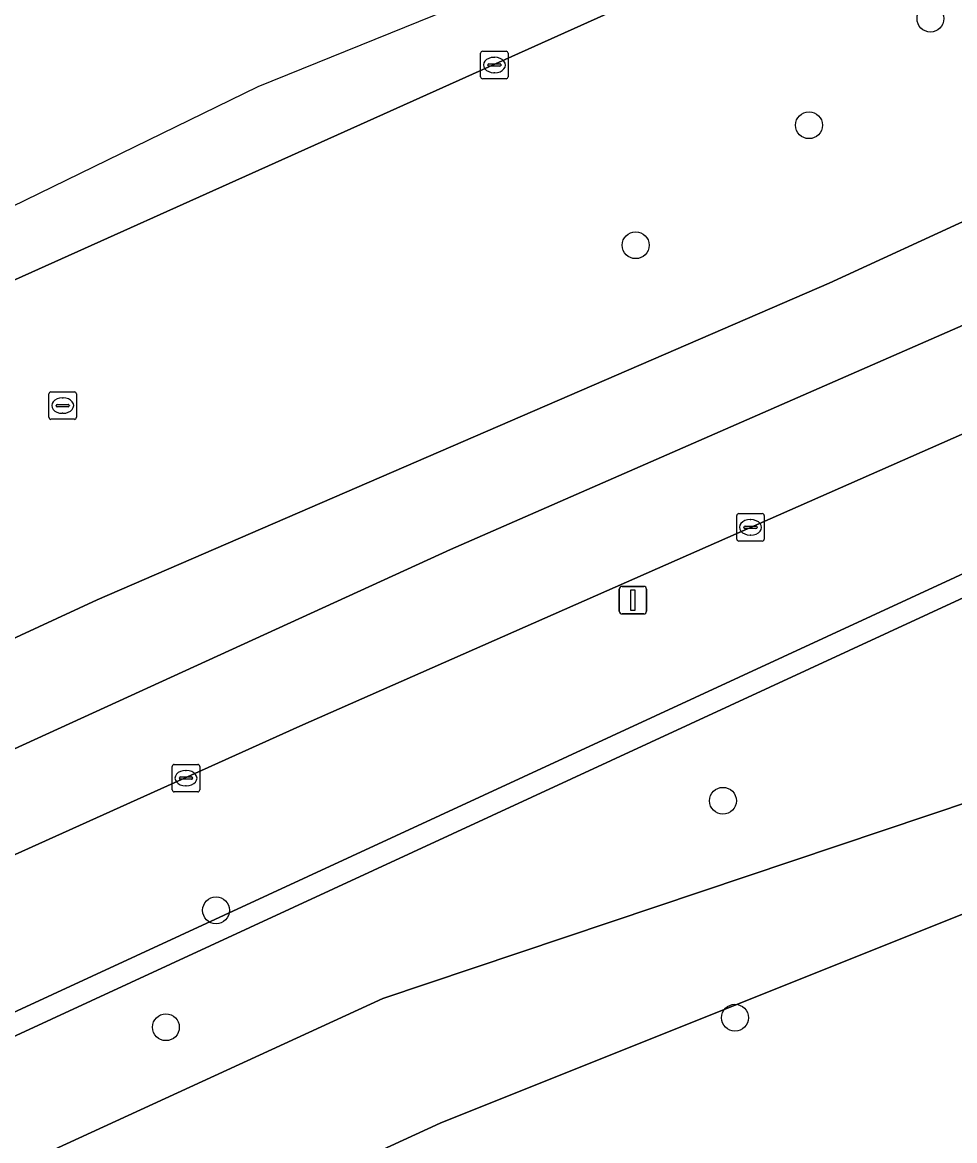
# Model space of a CAD drawing. Extents: x 162879 to 165540, y 384011 to 385181.
# Drawn here: x 164164.9 to 164198.85, y 384921.16 to 384961.9 of the extents above; entities that cross this region are included whole.
import ezdxf

# ---------------------------------------------------------------- set-up
doc = ezdxf.new("R2010")
doc.units = 0
for name, color, linetype in [('IMGEO_Berm_groen', 7, 'Continuous'), ('IMGEO_Boom', 7, 'Continuous'), ('IMGEO_Gemengd_bos', 7, 'Continuous'), ('IMGEO_Groenvoorziening', 7, 'Continuous'), ('IMGEO_Kolk', 7, 'Continuous'), ('IMGEO_Lichtmast', 7, 'Continuous'), ('IMGEO_Loofbos', 7, 'Continuous'), ('IMGEO_Muur', 7, 'Continuous'), ('IMGEO_Rijbaan_regionaal_gesloten', 7, 'Continuous'), ('IMGEO_Rioolput', 7, 'Continuous')]:
    doc.layers.add(name, color=color, linetype=linetype)

msp = doc.modelspace()

# ---------------------------------------------------------------- linework, layer by layer
at = {"layer": 'IMGEO_Berm_groen'}
for points in [[(164400.207, 385044.838), (164369.772, 385034.365), (164354.758, 385028.962), (164337.137, 385022.833), (164335.838, 385022.381), (164297.651, 385007.997), (164277.196, 385000), (164264.421, 384994.924), (164251.056, 384989.614), (164246.208, 384987.688), (164232.097, 384981.813), (164229.483, 384980.703), (164204.447, 384970.197), (164201.656, 384969.026), (164192.181, 384964.916), (164146.558, 384944.405)], [(164149.304, 384932.387), (164167.623, 384940.868), (164194.28, 384952.4), (164204.946, 384957.301), (164210.03, 384959.452), (164234.062, 384969.617), (164234.489, 384969.798), (164236.693, 384970.685), (164237.042, 384970.826), (164257.501, 384979.179), (164310.01, 385000), (164317.921, 385003.173), (164331.941, 385008.048), (164375.909, 385023.887), (164413.077, 385036.341)], [(164096.894, 384894.556), (164200.456, 384942.424), (164200.612, 384942.085), (164238.288, 384959.387), (164240.887, 384960.532), (164264.861, 384968.801), (164264.802, 384968.97), (164263.594, 384972.416), (164248.803, 384967.86), (164239.799, 384964.082), (164239.476, 384963.948), (164237.273, 384963.037), (164236.853, 384962.86), (164213.333, 384952.939), (164201.359, 384947.888), (164175.004, 384936.259), (164153.885, 384926.74)]]:
    msp.add_lwpolyline(points, dxfattribs=at)
at = {"layer": 'IMGEO_Boom'}
for centre in [(164197.971, 384962.037), (164193.549, 384958.153), (164187.234, 384953.782), (164190.414, 384933.544), (164171.952, 384929.554), (164170.125, 384925.296), (164190.852, 384925.641)]:
    msp.add_circle(centre, 0.489, dxfattribs=at)
at = {"layer": 'IMGEO_Gemengd_bos'}
msp.add_lwpolyline([(164148.774, 384907.293), (164160.224, 384912.666), (164180.11, 384921.795), (164220.713, 384938.046), (164217.533, 384937.932), (164206.188, 384935.799), (164178.024, 384926.339), (164158.119, 384917.201), (164147.918, 384912.415)], close=True, dxfattribs=at)
at = {"layer": 'IMGEO_Groenvoorziening'}
msp.add_lwpolyline([(164200.857, 384921.082), (164207.473, 384924.157), (164211.642, 384926.257), (164216.659, 384928.982), (164220.326, 384931.323), (164220.693, 384930.733), (164221.533, 384931.274), (164221.166, 384931.865), (164226.225, 384935.368), (164231.57, 384939.353), (164239.106, 384945.889), (164239.25, 384946.014), (164239.848, 384946.678), (164239.149, 384948.336), (164226.407, 384938.25), (164220.713, 384938.046), (164180.11, 384921.795), (164160.224, 384912.666)], dxfattribs=at)
at = {"layer": 'IMGEO_Kolk'}
for p, q in [((164181.664, 384960.846), (164182.516, 384960.846)), ((164181.589, 384959.92), (164181.589, 384960.772)), ((164181.891, 384960.389), (164182.289, 384960.389)), ((164182.077, 384960.626), (164182.102, 384960.626)), ((164182.59, 384960.772), (164182.59, 384959.92)), ((164181.848, 384960.34), (164181.848, 384960.352)), ((164182.286, 384960.303), (164181.888, 384960.303)), ((164182.1, 384960.066), (164182.075, 384960.066)), ((164182.332, 384960.352), (164182.332, 384960.34)), ((164182.516, 384959.846), (164181.664, 384959.846)), ((164190.917, 384943.079), (164190.917, 384943.931)), ((164190.992, 384944.005), (164191.844, 384944.005)), ((164191.405, 384943.785), (164191.43, 384943.785)), ((164191.918, 384943.931), (164191.918, 384943.079)), ((164191.176, 384943.499), (164191.176, 384943.511)), ((164191.614, 384943.462), (164191.216, 384943.462)), ((164191.219, 384943.548), (164191.617, 384943.548)), ((164191.66, 384943.511), (164191.66, 384943.499)), ((164191.844, 384943.005), (164190.992, 384943.005)), ((164191.428, 384943.225), (164191.403, 384943.225)), ((164170.357, 384933.943), (164170.357, 384934.795)), ((164170.432, 384934.869), (164171.284, 384934.869)), ((164171.358, 384934.795), (164171.358, 384933.943)), ((164170.616, 384934.363), (164170.616, 384934.375)), ((164171.054, 384934.326), (164170.656, 384934.326)), ((164170.659, 384934.412), (164171.057, 384934.412)), ((164170.845, 384934.649), (164170.87, 384934.649)), ((164171.1, 384934.375), (164171.1, 384934.363)), ((164170.868, 384934.089), (164170.843, 384934.089)), ((164171.284, 384933.869), (164170.432, 384933.869))]:
    msp.add_line(p, q, dxfattribs=at)
for points in [[(164181.664, 384960.846), (164182.516, 384960.846)], [(164181.589, 384959.92), (164181.589, 384960.772)], [(164182.59, 384960.772), (164182.59, 384959.92)], [(164182.516, 384959.846), (164181.664, 384959.846)], [(164190.917, 384943.079), (164190.917, 384943.931)], [(164190.992, 384944.005), (164191.844, 384944.005)], [(164191.918, 384943.931), (164191.918, 384943.079)], [(164191.844, 384943.005), (164190.992, 384943.005)], [(164170.357, 384933.943), (164170.357, 384934.795)], [(164170.432, 384934.869), (164171.284, 384934.869)], [(164171.358, 384934.795), (164171.358, 384933.943)], [(164171.284, 384933.869), (164170.432, 384933.869)]]:
    msp.add_lwpolyline(points, dxfattribs=at)
for centre, radius, start, end in [((164181.666, 384960.77), 0.0765, 91.552, 178.448), ((164181.666, 384960.77), 0.0765, 91.552, 178.448), ((164182.514, 384960.77), 0.0765, 1.552, 88.448), ((164182.514, 384960.77), 0.0765, 1.552, 88.448), ((164181.888, 384960.349), 0.0403, 85.8775, 175.7526), ((164182.293, 384960.351), 0.0386, 1.7309, 96.639), ((164181.885, 384960.339), 0.0366, 178.938, 274.7102), ((164182.289, 384960.346), 0.043, 264.8664, 352.4533), ((164181.666, 384959.922), 0.0765, 181.552, 268.448), ((164181.666, 384959.922), 0.0765, 181.552, 268.448), ((164182.514, 384959.922), 0.0765, 271.552, 358.448), ((164182.514, 384959.922), 0.0765, 271.552, 358.448), ((164190.994, 384943.929), 0.0765, 91.552, 178.448), ((164190.994, 384943.929), 0.0765, 91.552, 178.448), ((164191.842, 384943.929), 0.0765, 1.552, 88.448), ((164191.842, 384943.929), 0.0765, 1.552, 88.448), ((164191.216, 384943.508), 0.0403, 85.8775, 175.7526), ((164191.213, 384943.498), 0.0366, 178.938, 274.7102), ((164191.617, 384943.505), 0.043, 264.8664, 352.4533), ((164191.621, 384943.51), 0.0386, 1.7309, 96.639), ((164190.994, 384943.081), 0.0765, 181.552, 268.448), ((164190.994, 384943.081), 0.0765, 181.552, 268.448), ((164191.842, 384943.081), 0.0765, 271.552, 358.448), ((164191.842, 384943.081), 0.0765, 271.552, 358.448), ((164170.434, 384934.793), 0.0765, 91.552, 178.448), ((164170.434, 384934.793), 0.0765, 91.552, 178.448), ((164171.282, 384934.793), 0.0765, 1.552, 88.448), ((164171.282, 384934.793), 0.0765, 1.552, 88.448), ((164170.656, 384934.372), 0.0403, 85.8775, 175.7526), ((164170.653, 384934.362), 0.0366, 178.938, 274.7102), ((164171.057, 384934.369), 0.043, 264.8664, 352.4533), ((164171.061, 384934.374), 0.0386, 1.7309, 96.639), ((164170.434, 384933.945), 0.0765, 181.552, 268.448), ((164170.434, 384933.945), 0.0765, 181.552, 268.448), ((164171.282, 384933.945), 0.0765, 271.552, 358.448), ((164171.282, 384933.945), 0.0765, 271.552, 358.448)]:
    msp.add_arc(centre, radius, start, end, dxfattribs=at)
for centre, major_axis, ratio, start_param, end_param in [((164182.076, 384960.346), (-0.387, 0.002), 0.722429, 4.712389, 7.853982), ((164182.101, 384960.346), (-0.39, 0.002), 0.717154, 1.570796, 4.712389), ((164191.404, 384943.505), (-0.387, 0.002), 0.722429, 4.712389, 7.853982), ((164191.429, 384943.505), (-0.39, 0.002), 0.717154, 1.570796, 4.712389), ((164170.844, 384934.369), (-0.387, 0.002), 0.722429, 4.712389, 7.853982), ((164170.869, 384934.369), (-0.39, 0.002), 0.717154, 1.570796, 4.712389)]:
    msp.add_ellipse(centre, major_axis=major_axis, ratio=ratio, start_param=start_param, end_param=end_param, dxfattribs=at)
at = {"layer": 'IMGEO_Lichtmast'}
for p, q in [((164186.64, 384940.452), (164186.64, 384941.252)), ((164186.64, 384941.252), (164186.64, 384940.452)), ((164186.74, 384941.352), (164187.53, 384941.352)), ((164187.53, 384941.352), (164186.74, 384941.352)), ((164187.63, 384941.252), (164187.63, 384940.452)), ((164187.63, 384940.452), (164187.63, 384941.252)), ((164187.53, 384940.352), (164186.74, 384940.352)), ((164186.74, 384940.352), (164187.53, 384940.352))]:
    msp.add_line(p, q, dxfattribs=at)
msp.add_lwpolyline([(164187.06, 384941.227), (164187.21, 384941.227), (164187.21, 384940.477), (164187.06, 384940.477), (164187.06, 384941.227)], dxfattribs=at)
for centre, start, end in [((164186.74, 384941.252), 90, 180), ((164186.74, 384941.252), 90, 180), ((164187.53, 384941.252), 0, 90), ((164187.53, 384941.252), 360, 90), ((164186.74, 384940.452), 180, 270), ((164186.74, 384940.452), 180, 270), ((164187.53, 384940.452), 270, 0), ((164187.53, 384940.452), 270, 0)]:
    msp.add_arc(centre, 0.1, start, end, dxfattribs=at)
at = {"layer": 'IMGEO_Loofbos'}
msp.add_lwpolyline([(164226.407, 384938.25), (164239.149, 384948.336), (164237.018, 384953.398), (164200.795, 384941.688), (164147.169, 384916.901), (164147.918, 384912.415), (164158.119, 384917.201), (164178.024, 384926.339), (164206.188, 384935.799), (164217.533, 384937.932), (164220.713, 384938.046)], close=True, dxfattribs=at)
at = {"layer": 'IMGEO_Muur'}
msp.add_lwpolyline([(164147.169, 384916.901), (164200.795, 384941.688), (164200.612, 384942.085), (164200.456, 384942.424), (164096.894, 384894.556)], dxfattribs=at)
at = {"layer": 'IMGEO_Rijbaan_regionaal_gesloten'}
msp.add_lwpolyline([(163834.886, 384781.879), (163835.792, 384780.313), (163853.532, 384790.429), (163965.351, 384851.941), (163979.889, 384859.859), (163992.463, 384866.708), (164000, 384871.062), (164028.426, 384886.323), (164076.715, 384911.005), (164118.056, 384931.016), (164146.558, 384944.405), (164192.181, 384964.916), (164201.656, 384969.026), (164204.447, 384970.197), (164203.632, 384971.767), (164196.428, 384968.85), (164173.473, 384959.556), (164139.093, 384942.782), (164031.014, 384890.049)], close=True, dxfattribs=at)
for points in [[(163831.875, 384759.566), (163922.856, 384810.618), (163989.543, 384847.584), (164018.488, 384863.379), (164049.693, 384879.822), (164089.819, 384900.11), (164135.969, 384922.347), (164180.496, 384942.699), (164211.617, 384956.322), (164210.03, 384959.452), (164204.946, 384957.301), (164194.28, 384952.4), (164167.623, 384940.868), (164149.304, 384932.387), (164139.838, 384928.005), (164106.58, 384912.17), (164067.558, 384892.574), (164052.195, 384885.028), (164036.883, 384877.143), (164034.372, 384875.786), (164000, 384857.205), (163986.202, 384849.544), (163871.528, 384785.88)], [(163852.299, 384766.881), (163989.862, 384843.563), (164000, 384849.214), (164050.321, 384876.053), (164099.056, 384900.61), (164120.666, 384911.245), (164144.651, 384922.332), (164153.885, 384926.74), (164175.004, 384936.259), (164201.359, 384947.888), (164213.333, 384952.939), (164211.617, 384956.322), (164180.496, 384942.699), (164135.969, 384922.347), (164089.819, 384900.11), (164049.693, 384879.822), (164018.488, 384863.379), (163989.543, 384847.584), (163922.856, 384810.618), (163831.875, 384759.566)]]:
    msp.add_lwpolyline(points, dxfattribs=at)
at = {"layer": 'IMGEO_Rioolput'}
for p, q in [((164165.866, 384947.513), (164165.866, 384948.365)), ((164165.941, 384948.439), (164166.793, 384948.439)), ((164166.354, 384948.219), (164166.379, 384948.219)), ((164166.867, 384948.365), (164166.867, 384947.513)), ((164166.125, 384947.933), (164166.125, 384947.945)), ((164166.563, 384947.896), (164166.165, 384947.896)), ((164166.168, 384947.982), (164166.566, 384947.982)), ((164166.609, 384947.945), (164166.609, 384947.933)), ((164166.793, 384947.439), (164165.941, 384947.439)), ((164166.377, 384947.659), (164166.352, 384947.659))]:
    msp.add_line(p, q, dxfattribs=at)
for points in [[(164165.866, 384947.513), (164165.866, 384948.365)], [(164165.941, 384948.439), (164166.793, 384948.439)], [(164166.867, 384948.365), (164166.867, 384947.513)], [(164166.793, 384947.439), (164165.941, 384947.439)]]:
    msp.add_lwpolyline(points, dxfattribs=at)
for centre, radius, start, end in [((164165.943, 384948.363), 0.0765, 91.552, 178.448), ((164165.943, 384948.363), 0.0765, 91.552, 178.448), ((164166.791, 384948.363), 0.0765, 1.552, 88.448), ((164166.791, 384948.363), 0.0765, 1.552, 88.448), ((164166.165, 384947.942), 0.0403, 85.8775, 175.7526), ((164166.162, 384947.932), 0.0366, 178.938, 274.7102), ((164166.566, 384947.939), 0.043, 264.8664, 352.4533), ((164166.57, 384947.944), 0.0386, 1.7309, 96.639), ((164165.943, 384947.515), 0.0765, 181.552, 268.448), ((164165.943, 384947.515), 0.0765, 181.552, 268.448), ((164166.791, 384947.515), 0.0765, 271.552, 358.448), ((164166.791, 384947.515), 0.0765, 271.552, 358.448)]:
    msp.add_arc(centre, radius, start, end, dxfattribs=at)
for centre, major_axis, ratio, start_param, end_param in [((164166.353, 384947.939), (-0.387, 0.002), 0.722429, 4.712389, 7.853982), ((164166.378, 384947.939), (-0.39, 0.002), 0.717154, 1.570796, 4.712389)]:
    msp.add_ellipse(centre, major_axis=major_axis, ratio=ratio, start_param=start_param, end_param=end_param, dxfattribs=at)

doc.saveas('drawing.dxf')
